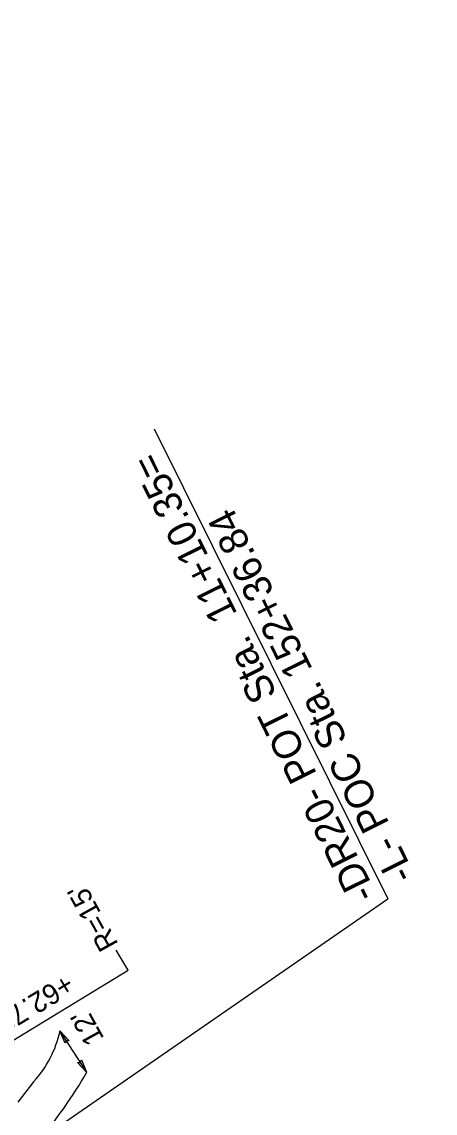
# Model space of a CAD drawing. Extents: x 472216 to 481979, y 489069 to 507339.
# Drawn here: x 476242.6 to 476343.7, y 501260.2 to 501526.9 of the extents above; entities that cross this region are included whole.
import ezdxf

# ---------------------------------------------------------------- set-up
doc = ezdxf.new("R2010")
doc.units = 0
for name, color, linetype in [('Old_Level_12', 7, 'Continuous'), ('Prop Drainage Structure Outlet Berm Ditch 850 10 CELL', 7, 'Continuous'), ('Prop Drainage Structure Pipe CSP 15in', 7, 'Continuous'), ('Prop Drainage Structure Pipe RCP 24in Class III Label', 7, 'Continuous'), ('Sheet Block Revision CELL', 7, 'Continuous'), ('Sheet North Arrow Point CELL', 7, 'Continuous')]:
    doc.layers.add(name, color=color, linetype=linetype)

msp = doc.modelspace()

# ---------------------------------------------------------------- linework, layer by layer
at = {"layer": 'Old_Level_12'}
for p in [(476275.02, 501427.47), (476222.19, 501236.68)]:
    msp.add_line(p, (476332.17, 501312.55), dxfattribs=at)
at = {"layer": 'Prop Drainage Structure Outlet Berm Ditch 850 10 CELL'}
for points in [[(476253.25, 501277.26), (476251.95, 501280.28), (476254.21, 501277.86), (476253.5, 501277.89)], [(476257.19, 501273.2), (476258.48, 501270.18), (476256.23, 501272.6), (476256.93, 501272.56)]]:
    msp.add_lwpolyline(points, close=True, dxfattribs=at)
at = {"layer": 'Prop Drainage Structure Pipe RCP 24in Class III Label'}
for p, q in [((476258.49, 501270.18), (476251.97, 501280.24)), ((476241.71, 501262.87), (476245.52, 501267.87))]:
    msp.add_line(p, q, dxfattribs=at)
for centre, radius, start, end in [((476225.75, 501286.05), 26.85, 317.3918, 347.514), ((476159.25, 501327.21), 114.46, 319.9042, 330.1189)]:
    msp.add_arc(centre, radius, start, end, dxfattribs=at)
at = {"layer": 'Sheet Block Revision CELL'}
for p, q in [((476268.62, 501295.12), (476265.66, 501300)), ((476217.14, 501263.87), (476268.62, 501295.12))]:
    msp.add_line(p, q, dxfattribs=at)
at = {"layer": 'Sheet North Arrow Point CELL'}
msp.add_arc((478615.62, 502799.59), 2860, 203.81642, 228.24762, dxfattribs=at)

# ---------------------------------------------------------------- texts
at = {"layer": 'Old_Level_12'}
for s, p in [('-DR20- POT Sta.  11+10.35=', (476329.5, 501313.7)), ('-L- POC Sta. 152+36.84', (476338.9, 501318.37))]:
    msp.add_text(s, height=7, rotation=116.4407, dxfattribs=at).set_placement(p)
at = {"layer": 'Prop Drainage Structure Pipe CSP 15in'}
for s, rotation, p in [("R=15'", 118.9576, (476266.33, 501301.52)), ('+62.78', 211.24, (476253.43, 501294.43)), ("12'", 118.9576, (476262.87, 501278.46))]:
    msp.add_text(s, height=5, rotation=rotation, dxfattribs=at).set_placement(p)

doc.saveas('drawing.dxf')
